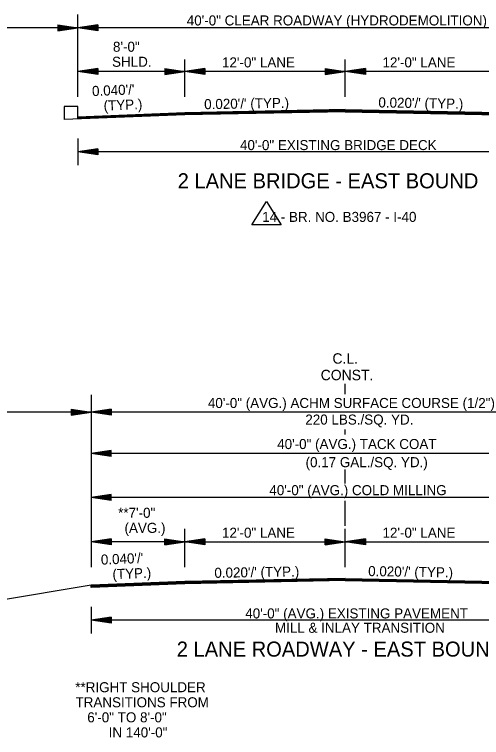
# Model space of a CAD drawing. Extents: x 542112 to 1930787, y -1968972 to 596640.
# Drawn here: x 545088 to 545437, y -1958354 to -1957813 of the extents above; entities that cross this region are included whole.
import ezdxf

# ---------------------------------------------------------------- set-up
doc = ezdxf.new("R2010")
doc.units = 0
doc.layers.add('R_Border', color=7, linetype='Continuous')
doc.layers.add('R_Draft', color=7, linetype='Continuous')

msp = doc.modelspace()

# ---------------------------------------------------------------- linework, layer by layer
at = {"layer": 'R_Border'}
for p, q in [((545124.82, -1957882.14), (545124.82, -1957891.96)), ((545134.98, -1957882.14), (545124.82, -1957882.14)), ((545134.98, -1957891.55), (545134.98, -1957882.14)), ((545265.07, -1957970.57), (545276.11, -1957953.27)), ((545276.11, -1957953.27), (545287.15, -1957970.57)), ((545287.15, -1957970.57), (545265.07, -1957970.57))]:
    msp.add_line(p, q, dxfattribs=at)
at = {"layer": 'R_Draft'}
for p, q in [((545134.98, -1957874.9), (545134.98, -1957813.41)), ((545134.98, -1957823.3), (544794.98, -1957823.3)), ((545119.98, -1957821.05), (545134.98, -1957823.3)), ((545119.98, -1957821.05), (545119.98, -1957825.55)), ((545119.98, -1957821.43), (545132.48, -1957823.3)), ((545119.98, -1957821.81), (545129.9, -1957823.3)), ((545119.98, -1957822.19), (545127.4, -1957823.3)), ((545119.98, -1957822.58), (545124.86, -1957823.3)), ((545119.98, -1957822.95), (545122.35, -1957823.3)), ((545119.98, -1957825.55), (545134.98, -1957823.3)), ((545119.98, -1957824.04), (545124.86, -1957823.3)), ((545119.98, -1957824.8), (545129.9, -1957823.3)), ((545119.98, -1957825.18), (545132.48, -1957823.3)), ((545119.98, -1957824.42), (545127.4, -1957823.3)), ((545119.98, -1957823.66), (545122.35, -1957823.3)), ((545149.98, -1957821.05), (545134.98, -1957823.3)), ((545534.98, -1957823.3), (545134.98, -1957823.3)), ((545149.98, -1957825.55), (545134.98, -1957823.3)), ((545149.98, -1957821.43), (545137.49, -1957823.3)), ((545149.98, -1957825.18), (545137.49, -1957823.3)), ((545149.98, -1957821.81), (545140.07, -1957823.3)), ((545149.98, -1957824.8), (545140.07, -1957823.3)), ((545149.98, -1957822.19), (545142.57, -1957823.3)), ((545149.98, -1957824.42), (545142.57, -1957823.3)), ((545149.98, -1957822.58), (545145.11, -1957823.3)), ((545149.98, -1957824.04), (545145.11, -1957823.3)), ((545149.98, -1957822.95), (545147.61, -1957823.3)), ((545149.98, -1957823.66), (545147.61, -1957823.3)), ((545149.98, -1957821.05), (545149.98, -1957825.55)), ((545504.98, -1957823.3), (545224.98, -1957823.3)), ((545214.98, -1957874.9), (545214.98, -1957846.95)), ((545334.98, -1957874.9), (545334.98, -1957846.95)), ((545149.98, -1957853.89), (545134.98, -1957856.14)), ((545149.98, -1957854.26), (545137.49, -1957856.14)), ((545149.98, -1957854.65), (545140.07, -1957856.14)), ((545149.98, -1957855.02), (545142.57, -1957856.14)), ((545149.98, -1957855.41), (545145.11, -1957856.14)), ((545149.98, -1957855.79), (545147.61, -1957856.14)), ((545149.98, -1957853.89), (545149.98, -1957858.39)), ((545199.98, -1957853.89), (545214.98, -1957856.14)), ((545199.98, -1957853.89), (545199.98, -1957858.39)), ((545199.98, -1957854.26), (545212.48, -1957856.14)), ((545199.98, -1957854.65), (545209.9, -1957856.14)), ((545199.98, -1957855.02), (545207.4, -1957856.14)), ((545199.98, -1957855.41), (545204.86, -1957856.14)), ((545199.98, -1957855.79), (545202.35, -1957856.14)), ((545229.98, -1957853.89), (545214.98, -1957856.14)), ((545229.98, -1957854.26), (545217.49, -1957856.14)), ((545229.98, -1957854.65), (545220.07, -1957856.14)), ((545229.98, -1957855.02), (545222.57, -1957856.14)), ((545229.98, -1957855.41), (545225.11, -1957856.14)), ((545229.98, -1957855.79), (545227.61, -1957856.14)), ((545229.98, -1957853.89), (545229.98, -1957858.39)), ((545319.98, -1957853.89), (545334.98, -1957856.14)), ((545319.98, -1957853.89), (545319.98, -1957858.39)), ((545319.98, -1957854.26), (545332.48, -1957856.14)), ((545319.98, -1957854.65), (545329.9, -1957856.14)), ((545319.98, -1957855.02), (545327.4, -1957856.14)), ((545319.98, -1957855.41), (545324.86, -1957856.14)), ((545319.98, -1957855.79), (545322.35, -1957856.14)), ((545349.98, -1957853.89), (545334.98, -1957856.14)), ((545349.98, -1957854.26), (545337.49, -1957856.14)), ((545349.98, -1957854.65), (545340.07, -1957856.14)), ((545349.98, -1957855.02), (545342.57, -1957856.14)), ((545349.98, -1957855.41), (545345.11, -1957856.14)), ((545349.98, -1957855.79), (545347.61, -1957856.14)), ((545349.98, -1957853.89), (545349.98, -1957858.39)), ((545214.98, -1957856.14), (545134.98, -1957856.14)), ((545149.98, -1957858.39), (545134.98, -1957856.14)), ((545149.98, -1957858.01), (545137.49, -1957856.14)), ((545149.98, -1957857.63), (545140.07, -1957856.14)), ((545149.98, -1957857.26), (545142.57, -1957856.14)), ((545149.98, -1957856.87), (545145.11, -1957856.14)), ((545149.98, -1957856.49), (545147.61, -1957856.14)), ((545199.98, -1957858.39), (545214.98, -1957856.14)), ((545199.98, -1957856.87), (545204.86, -1957856.14)), ((545199.98, -1957857.63), (545209.9, -1957856.14)), ((545199.98, -1957858.01), (545212.48, -1957856.14)), ((545199.98, -1957857.26), (545207.4, -1957856.14)), ((545199.98, -1957856.49), (545202.35, -1957856.14)), ((545334.98, -1957856.14), (545214.98, -1957856.14)), ((545229.98, -1957858.39), (545214.98, -1957856.14)), ((545229.98, -1957858.01), (545217.49, -1957856.14)), ((545229.98, -1957857.63), (545220.07, -1957856.14)), ((545229.98, -1957857.26), (545222.57, -1957856.14)), ((545229.98, -1957856.87), (545225.11, -1957856.14)), ((545229.98, -1957856.49), (545227.61, -1957856.14)), ((545319.98, -1957858.39), (545334.98, -1957856.14)), ((545319.98, -1957856.87), (545324.86, -1957856.14)), ((545319.98, -1957857.63), (545329.9, -1957856.14)), ((545319.98, -1957858.01), (545332.48, -1957856.14)), ((545319.98, -1957857.26), (545327.4, -1957856.14)), ((545319.98, -1957856.49), (545322.35, -1957856.14)), ((545454.98, -1957856.14), (545334.98, -1957856.14)), ((545349.98, -1957858.39), (545334.98, -1957856.14)), ((545349.98, -1957858.01), (545337.49, -1957856.14)), ((545349.98, -1957857.63), (545340.07, -1957856.14)), ((545349.98, -1957857.26), (545342.57, -1957856.14)), ((545349.98, -1957856.87), (545345.11, -1957856.14)), ((545349.98, -1957856.49), (545347.61, -1957856.14)), ((545214.98, -1957888.35), (545124.82, -1957891.96)), ((545214.98, -1957886.85), (545134.98, -1957890.05)), ((545214.98, -1957887.15), (545134.98, -1957890.35)), ((545214.98, -1957887.45), (545134.98, -1957890.65)), ((545214.98, -1957887.75), (545134.98, -1957890.95)), ((545214.98, -1957888.05), (545134.98, -1957891.25)), ((545334.98, -1957884.45), (545214.98, -1957886.85)), ((545334.98, -1957884.75), (545214.98, -1957887.15)), ((545334.98, -1957885.05), (545214.98, -1957887.45)), ((545334.98, -1957885.35), (545214.98, -1957887.75)), ((545334.98, -1957885.65), (545214.98, -1957888.05)), ((545334.98, -1957885.95), (545214.98, -1957888.35)), ((545334.98, -1957886.12), (545214.98, -1957888.52)), ((545334.98, -1957884.45), (545454.98, -1957886.85)), ((545334.98, -1957884.75), (545454.98, -1957887.15)), ((545334.98, -1957885.05), (545454.98, -1957887.45)), ((545334.98, -1957885.35), (545454.98, -1957887.75)), ((545334.98, -1957885.65), (545454.98, -1957888.05)), ((545334.98, -1957885.95), (545454.98, -1957888.35)), ((545334.98, -1957886.12), (545454.98, -1957888.52)), ((545134.98, -1957906.11), (545134.98, -1957926.11)), ((545149.98, -1957913.86), (545134.98, -1957916.11)), ((545149.98, -1957914.23), (545137.49, -1957916.11)), ((545149.98, -1957914.61), (545140.07, -1957916.11)), ((545149.98, -1957914.99), (545142.57, -1957916.11)), ((545149.98, -1957915.38), (545145.11, -1957916.11)), ((545149.98, -1957913.86), (545149.98, -1957918.36)), ((545149.98, -1957918.36), (545134.98, -1957916.11)), ((545534.98, -1957916.11), (545134.98, -1957916.11)), ((545149.98, -1957917.98), (545137.49, -1957916.11)), ((545149.98, -1957917.6), (545140.07, -1957916.11)), ((545149.98, -1957917.22), (545142.57, -1957916.11)), ((545149.98, -1957916.84), (545145.11, -1957916.11)), ((545149.98, -1957915.75), (545147.61, -1957916.11)), ((545149.98, -1957916.46), (545147.61, -1957916.11)), ((545334.98, -1958097.2), (545334.98, -1958089.35)), ((545144.98, -1958097.79), (545144.98, -1958226.47)), ((545129.98, -1958108.3), (545144.98, -1958110.55)), ((545129.98, -1958108.3), (545129.98, -1958112.8)), ((545129.98, -1958108.67), (545142.48, -1958110.55)), ((545129.98, -1958109.06), (545139.9, -1958110.55)), ((545129.98, -1958109.43), (545137.4, -1958110.55)), ((545129.98, -1958109.82), (545134.86, -1958110.55)), ((545159.98, -1958108.3), (545144.98, -1958110.55)), ((545159.98, -1958108.67), (545147.49, -1958110.55)), ((545159.98, -1958109.06), (545150.07, -1958110.55)), ((545159.98, -1958109.43), (545152.57, -1958110.55)), ((545159.98, -1958109.82), (545155.11, -1958110.55)), ((545159.98, -1958108.3), (545159.98, -1958112.8)), ((545144.98, -1958110.55), (544794.98, -1958110.55)), ((545129.98, -1958110.2), (545132.35, -1958110.55)), ((545129.98, -1958112.8), (545144.98, -1958110.55)), ((545129.98, -1958111.28), (545134.86, -1958110.55)), ((545129.98, -1958112.04), (545139.9, -1958110.55)), ((545129.98, -1958112.42), (545142.48, -1958110.55)), ((545129.98, -1958111.67), (545137.4, -1958110.55)), ((545129.98, -1958110.9), (545132.35, -1958110.55)), ((545159.98, -1958112.8), (545144.98, -1958110.55)), ((545544.99, -1958110.55), (545144.98, -1958110.55)), ((545159.98, -1958112.42), (545147.49, -1958110.55)), ((545159.98, -1958112.04), (545150.07, -1958110.55)), ((545159.98, -1958111.67), (545152.57, -1958110.55)), ((545159.98, -1958111.28), (545155.11, -1958110.55)), ((545159.98, -1958110.2), (545157.61, -1958110.55)), ((545159.98, -1958110.9), (545157.61, -1958110.55)), ((545334.98, -1958127.33), (545334.98, -1958123.66)), ((545159.98, -1958139.17), (545144.98, -1958141.42)), ((545544.99, -1958141.42), (545144.98, -1958141.42)), ((545159.98, -1958143.67), (545144.98, -1958141.42)), ((545159.98, -1958139.54), (545147.49, -1958141.42)), ((545159.98, -1958143.29), (545147.49, -1958141.42)), ((545159.98, -1958139.93), (545150.07, -1958141.42)), ((545159.98, -1958142.91), (545150.07, -1958141.42)), ((545159.98, -1958140.3), (545152.57, -1958141.42)), ((545159.98, -1958142.54), (545152.57, -1958141.42)), ((545159.98, -1958140.68), (545155.11, -1958141.42)), ((545159.98, -1958142.15), (545155.11, -1958141.42)), ((545159.98, -1958141.07), (545157.61, -1958141.42)), ((545159.98, -1958141.77), (545157.61, -1958141.42)), ((545159.98, -1958143.67), (545159.98, -1958139.17)), ((545334.98, -1958164.08), (545334.98, -1958153.57)), ((545159.98, -1958172.1), (545144.98, -1958174.35)), ((545159.98, -1958176.6), (545144.98, -1958174.35)), ((545544.99, -1958174.35), (545144.98, -1958174.35)), ((545159.98, -1958172.47), (545147.49, -1958174.35)), ((545159.98, -1958176.22), (545147.49, -1958174.35)), ((545159.98, -1958172.86), (545150.07, -1958174.35)), ((545159.98, -1958175.84), (545150.07, -1958174.35)), ((545159.98, -1958173.23), (545152.57, -1958174.35)), ((545159.98, -1958175.47), (545152.57, -1958174.35)), ((545159.98, -1958173.61), (545155.11, -1958174.35)), ((545159.98, -1958175.08), (545155.11, -1958174.35)), ((545159.98, -1958174), (545157.61, -1958174.35)), ((545159.98, -1958174.7), (545157.61, -1958174.35)), ((545159.98, -1958176.6), (545159.98, -1958172.1)), ((545334.98, -1958195.63), (545334.98, -1958176.93)), ((545214.98, -1958226.47), (545214.98, -1958197.75)), ((545334.98, -1958226.47), (545334.98, -1958197.75)), ((545159.98, -1958205.39), (545144.98, -1958207.64)), ((545159.98, -1958205.77), (545147.49, -1958207.64)), ((545159.98, -1958206.15), (545150.07, -1958207.64)), ((545159.98, -1958206.53), (545152.57, -1958207.64)), ((545159.98, -1958206.92), (545155.11, -1958207.64)), ((545159.98, -1958205.39), (545159.98, -1958209.89)), ((545199.98, -1958205.39), (545214.98, -1958207.64)), ((545199.98, -1958209.89), (545199.98, -1958205.39)), ((545199.98, -1958205.77), (545212.48, -1958207.64)), ((545199.98, -1958206.15), (545209.9, -1958207.64)), ((545199.98, -1958206.53), (545207.4, -1958207.64)), ((545199.98, -1958206.91), (545204.86, -1958207.64)), ((545229.98, -1958205.39), (545214.98, -1958207.64)), ((545229.98, -1958205.77), (545217.49, -1958207.64)), ((545229.98, -1958206.15), (545220.07, -1958207.64)), ((545229.98, -1958206.53), (545222.57, -1958207.64)), ((545229.98, -1958206.92), (545225.11, -1958207.64)), ((545229.98, -1958205.39), (545229.98, -1958209.89)), ((545319.98, -1958205.39), (545334.98, -1958207.64)), ((545319.98, -1958209.89), (545319.98, -1958205.39)), ((545319.98, -1958205.77), (545332.48, -1958207.64)), ((545319.98, -1958206.15), (545329.9, -1958207.64)), ((545319.98, -1958206.53), (545327.4, -1958207.64)), ((545319.98, -1958206.91), (545324.86, -1958207.64)), ((545349.98, -1958205.39), (545334.98, -1958207.64)), ((545349.98, -1958205.77), (545337.49, -1958207.64)), ((545349.98, -1958206.15), (545340.07, -1958207.64)), ((545349.98, -1958206.53), (545342.57, -1958207.64)), ((545349.98, -1958206.92), (545345.11, -1958207.64)), ((545349.98, -1958205.39), (545349.98, -1958209.89)), ((545159.98, -1958209.89), (545144.98, -1958207.64)), ((545214.98, -1958207.64), (545144.98, -1958207.64)), ((545159.98, -1958209.52), (545147.49, -1958207.64)), ((545159.98, -1958209.14), (545150.07, -1958207.64)), ((545159.98, -1958208.76), (545152.57, -1958207.64)), ((545159.98, -1958208.38), (545155.11, -1958207.64)), ((545159.98, -1958207.29), (545157.61, -1958207.64)), ((545159.98, -1958208), (545157.61, -1958207.64)), ((545199.98, -1958207.29), (545202.35, -1958207.64)), ((545199.98, -1958209.89), (545214.98, -1958207.64)), ((545199.98, -1958208.37), (545204.86, -1958207.64)), ((545199.98, -1958209.14), (545209.9, -1958207.64)), ((545199.98, -1958209.52), (545212.48, -1958207.64)), ((545199.98, -1958208.76), (545207.4, -1958207.64)), ((545199.98, -1958208), (545202.35, -1958207.64)), ((545214.98, -1958207.64), (545334.98, -1958207.64)), ((545229.98, -1958209.89), (545214.98, -1958207.64)), ((545229.98, -1958209.52), (545217.49, -1958207.64)), ((545229.98, -1958209.14), (545220.07, -1958207.64)), ((545229.98, -1958208.76), (545222.57, -1958207.64)), ((545229.98, -1958208.38), (545225.11, -1958207.64)), ((545229.98, -1958207.29), (545227.61, -1958207.64)), ((545229.98, -1958208), (545227.61, -1958207.64)), ((545319.98, -1958207.29), (545322.35, -1958207.64)), ((545319.98, -1958209.89), (545334.98, -1958207.64)), ((545319.98, -1958208.37), (545324.86, -1958207.64)), ((545319.98, -1958209.14), (545329.9, -1958207.64)), ((545319.98, -1958209.52), (545332.48, -1958207.64)), ((545319.98, -1958208.76), (545327.4, -1958207.64)), ((545319.98, -1958208), (545322.35, -1958207.64)), ((545334.98, -1958207.64), (545454.98, -1958207.64)), ((545349.98, -1958209.89), (545334.98, -1958207.64)), ((545349.98, -1958209.52), (545337.49, -1958207.64)), ((545349.98, -1958209.14), (545340.07, -1958207.64)), ((545349.98, -1958208.76), (545342.57, -1958207.64)), ((545349.98, -1958208.38), (545345.11, -1958207.64)), ((545349.98, -1958207.29), (545347.61, -1958207.64)), ((545349.98, -1958208), (545347.61, -1958207.64)), ((545214.98, -1958237.25), (545144.98, -1958240.05)), ((545214.98, -1958237.55), (545144.98, -1958240.35)), ((545214.98, -1958237.85), (545144.98, -1958240.65)), ((545214.98, -1958238.15), (545144.98, -1958240.95)), ((545214.98, -1958238.45), (545144.98, -1958241.25)), ((545214.98, -1958238.75), (545144.98, -1958241.55)), ((545214.98, -1958238.92), (545144.98, -1958241.72)), ((545334.98, -1958234.85), (545214.98, -1958237.25)), ((545334.98, -1958235.15), (545214.98, -1958237.55)), ((545334.98, -1958235.45), (545214.98, -1958237.85)), ((545334.98, -1958235.75), (545214.98, -1958238.15)), ((545334.98, -1958236.05), (545214.98, -1958238.45)), ((545334.98, -1958236.35), (545214.98, -1958238.75)), ((545334.98, -1958236.52), (545214.98, -1958238.92)), ((545334.98, -1958234.85), (545454.98, -1958237.25)), ((545334.98, -1958235.15), (545454.98, -1958237.55)), ((545334.98, -1958235.45), (545454.98, -1958237.85)), ((545334.98, -1958235.75), (545454.98, -1958238.15)), ((545334.98, -1958236.05), (545454.98, -1958238.45)), ((545334.98, -1958236.35), (545454.98, -1958238.75)), ((545334.98, -1958236.52), (545454.98, -1958238.92)), ((545144.98, -1958240.05), (544969.98, -1958269.22)), ((545144.98, -1958241.72), (545144.98, -1958240.05)), ((545144.98, -1958256.11), (545144.98, -1958276.11)), ((545159.98, -1958263.86), (545144.98, -1958266.11)), ((545159.98, -1958268.36), (545144.98, -1958266.11)), ((545544.99, -1958266.11), (545144.98, -1958266.11)), ((545159.98, -1958264.23), (545147.49, -1958266.11)), ((545159.98, -1958267.98), (545147.49, -1958266.11)), ((545159.98, -1958264.61), (545150.07, -1958266.11)), ((545159.98, -1958267.6), (545150.07, -1958266.11)), ((545159.98, -1958264.99), (545152.57, -1958266.11)), ((545159.98, -1958267.22), (545152.57, -1958266.11)), ((545159.98, -1958265.38), (545155.11, -1958266.11)), ((545159.98, -1958266.84), (545155.11, -1958266.11)), ((545159.98, -1958265.75), (545157.61, -1958266.11)), ((545159.98, -1958266.46), (545157.61, -1958266.11)), ((545159.98, -1958263.86), (545159.98, -1958268.36))]:
    msp.add_line(p, q, dxfattribs=at)

# ---------------------------------------------------------------- texts
for s, height, p in [('40\'-0" CLEAR ROADWAY (HYDRODEMOLITION)', 7.5, (545216.44, -1957821.63)), ('8\'-0"', 7.5, (545161.25, -1957841.28)), ('SHLD.', 7.5, (545160.57, -1957852.53)), ('12\'-0" LANE', 7.5, (545242.8, -1957852.97)), ('12\'-0" LANE', 7.5, (545362.8, -1957852.97)), ('40\'-0" EXISTING BRIDGE DECK', 7.5, (545256.24, -1957914.78)), ('2 LANE BRIDGE - EAST BOUND', 11.25, (545209.63, -1957943.35)), ('14 - BR. NO. B3967 - I-40', 7.5, (545272.81, -1957968.46)), ('C.L.', 7.8, (545325.38, -1958074.41)), ('CONST.', 7.8, (545316.6, -1958086.78)), ('40\'-0" (AVG.) ACHM SURFACE COURSE (1/2")', 7.5, (545232.21, -1958107.53)), ('220 LBS./SQ. YD. ', 7.5, (545305.1, -1958119.93)), ('40\'-0" (AVG.) TACK COAT', 7.5, (545284.05, -1958138.21)), ('(0.17 GAL./SQ. YD.)', 7.5, (545305.28, -1958151.76)), ('40\'-0" (AVG.) COLD MILLING', 7.5, (545278.21, -1958172.68)), ('**7\'-0"', 7.5, (545165.11, -1958189.6)), ('(AVG.)', 7.5, (545169.87, -1958200.85)), ('12\'-0" LANE', 7.5, (545242.8, -1958204.47)), ('12\'-0" LANE', 7.5, (545362.8, -1958204.47)), ('40\'-0" (AVG.) EXISTING PAVEMENT', 7.5, (545260.18, -1958264.79)), ('MILL & INLAY TRANSITION', 7.5, (545282.39, -1958275.51)), ('2 LANE ROADWAY - EAST BOUND', 11.25, (545208.93, -1958293.35)), ('**RIGHT SHOULDER', 7.5, (545133.05, -1958319.96)), ('TRANSITIONS FROM', 7.5, (545133.25, -1958331.21)), ('6\'-0" TO 8\'-0"', 7.5, (545142.02, -1958342.46)), ('IN 140\'-0"', 7.5, (545158.03, -1958353.71))]:
    msp.add_text(s, height=height, dxfattribs=at).set_placement(p)
for s, rotation, p in [("  0.040'/'", 2.448, (545140.18, -1957874.67)), (' (TYP.)', 2.448, (545151.61, -1957885.45)), ("0.020'/' (TYP.)", 0.9719, (545229.51, -1957884.24)), ("0.020'/' (TYP.)", 359.0281, (545359.69, -1957882.87)), ("  0.040'/'", 2.448, (545146.79, -1958224.88)), (' (TYP.)', 2.448, (545158.22, -1958235.65)), ("0.020'/' (TYP.)", 0.9719, (545237.14, -1958234.49)), ("0.020'/' (TYP.)", 359.0281, (545352.05, -1958233.12))]:
    msp.add_text(s, height=7.5, rotation=rotation, dxfattribs=at).set_placement(p)

doc.saveas('drawing.dxf')
